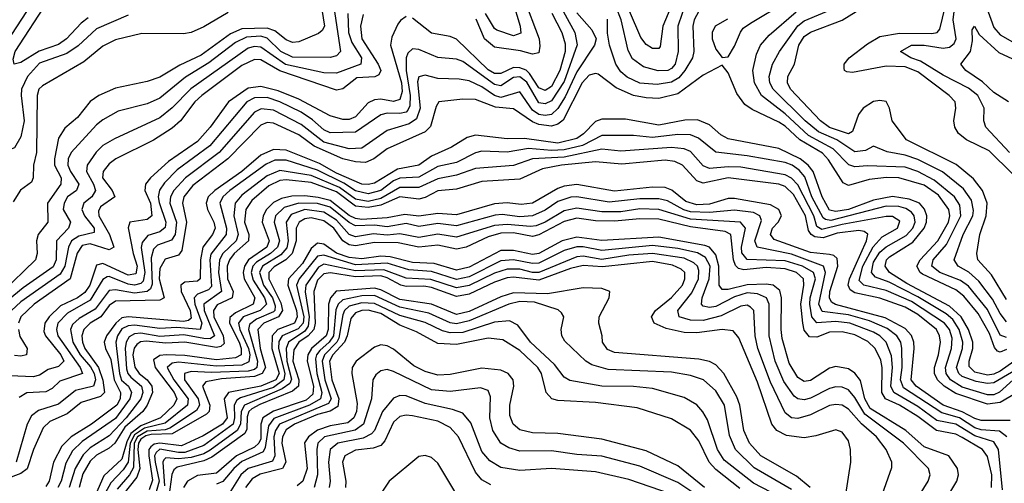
# Model space of a CAD drawing. Header units: inches. Extents: x 884549 to 1028252, y 526810 to 653624.
# Tile 974 of 1056: x 1014807 to 1017924, y 624343 to 625810. Entities that reach past the tile are written whole.
import ezdxf

# ---------------------------------------------------------------- set-up
doc = ezdxf.new("R2010")
doc.units = ezdxf.units.IN
doc.header["$MEASUREMENT"] = 0
doc.layers.add('B0612', color=7, linetype='Continuous')

msp = doc.modelspace()

# ---------------------------------------------------------------- linework, layer by layer
at = {"layer": 'B0612', "color": 5}
for points, elevation in [([(1015755.6, 625890), (1015771.5, 625790), (1015764.4, 625775.6), (1015753, 625767), (1015690, 625740.3), (1015670, 625738.3), (1015650, 625747), (1015614.6, 625774.6), (1015590, 625783), (1015510, 625781.5), (1015474.7, 625765.3), (1015381.6, 625698.4), (1015313.3, 625666.7), (1015250, 625628.8), (1015210, 625614.9), (1015110, 625594.1), (1015057.7, 625570), (1015030, 625551.2), (1014990, 625500.9), (1014950, 625466.7), (1014930, 625435.2), (1014916.8, 625370), (1014916.7, 625350), (1014937.7, 625310), (1014936.7, 625290), (1014894.5, 625230), (1014895.8, 625170), (1014864.9, 625130), (1014859.8, 625110), (1014862.5, 625070), (1014856.6, 625050), (1014750, 624946.8)], 1920), ([(1015023.7, 625816.3), (1015001, 625799), (1014955.5, 625750), (1014930, 625732.1), (1014869, 625711), (1014810, 625674.4), (1014789.9, 625669.9), (1014785.9, 625685.9), (1014792.4, 625710), (1014897.2, 625870)], 1840), ([(1016509.4, 625870), (1016563.6, 625770), (1016571.1, 625731.1), (1016530, 625614.9), (1016490, 625553.7), (1016470, 625543.7), (1016450, 625547.5), (1016412.5, 625612.5), (1016390, 625629), (1016370, 625627.1), (1016330, 625600.6), (1016310, 625605.7), (1016210, 625678.1), (1016190, 625685), (1016130, 625690.7), (1016070, 625715.8), (1016050, 625717.9), (1016035.6, 625704.4), (1016030.1, 625689.9), (1016030.2, 625649.8), (1016043.4, 625570), (1016041.8, 625538.2), (1016036, 625524), (1016030, 625518.1), (1016010, 625512.9), (1015970, 625514.7), (1015950, 625509.4), (1015870, 625453.9), (1015790, 625452.7), (1015770, 625461.7), (1015733.7, 625493.7), (1015697.4, 625517.4), (1015630.3, 625550.3), (1015590, 625564), (1015550, 625563.2), (1015525.9, 625550), (1015408.8, 625411.2), (1015304.9, 625335.1), (1015265.6, 625294.4), (1015249.6, 625270.4), (1015245.7, 625250), (1015248.3, 625231.7), (1015269.2, 625170), (1015266.9, 625153.1), (1015250, 625139), (1015212.3, 625127.7), (1015194.6, 625105.4), (1015191.1, 625088.9), (1015202.8, 625010), (1015197.6, 624982.4), (1015190, 624975.2), (1015170, 624970.5), (1015150, 624973.3), (1015090, 624997.8), (1015084, 624996), (1015070, 624987.8), (1015030, 624922.1), (1014958.4, 624881.6), (1014927.7, 624850), (1014922.9, 624830), (1014927.9, 624810), (1014998.6, 624710), (1015005.4, 624690), (1014934.2, 624665.8), (1014910, 624643.4), (1014890, 624632.6), (1014830, 624628.8), (1014805.1, 624614.9)], 2040), ([(1016402.1, 625882.1), (1016450.9, 625750), (1016453.6, 625726.4), (1016450, 625705.4), (1016430, 625701.6), (1016391.8, 625711.8), (1016310, 625723.4), (1016278.4, 625750), (1016252.1, 625812.1)], 1980), ([(1016367.1, 625870), (1016390.8, 625790), (1016392.8, 625767.2), (1016370, 625759.4), (1016317.6, 625777.6), (1016310, 625782.9), (1016281.4, 625830)], 1960), ([(1016972.7, 625867.3), (1016942.3, 625810), (1016937.4, 625790), (1016941, 625710), (1016936.4, 625690), (1016912.8, 625650), (1016893.4, 625626.6), (1016870, 625612.8), (1016825.2, 625605.2), (1016769.6, 625609.6), (1016730, 625628.3), (1016710, 625644.9), (1016693.9, 625670), (1016674.1, 625730), (1016667.5, 625767.5), (1016667.6, 625812.4)], 2060), ([(1016917.5, 625870), (1016889.8, 625790), (1016891.6, 625710), (1016882.1, 625670), (1016870, 625655.4), (1016858.9, 625650), (1016828, 625648), (1016781.5, 625661.5), (1016746.4, 625686.4), (1016732.6, 625712.6), (1016711.3, 625810), (1016695.3, 625850)], 2040), ([(1017047.7, 625812.3), (1017008.5, 625790), (1016998.7, 625770), (1016999, 625750), (1017010, 625716.9), (1017030, 625690.3), (1017050, 625693.1), (1017070, 625726.3), (1017088.9, 625771.1), (1017096.9, 625783.1), (1017120.3, 625799.8), (1017233.5, 625866.5)], 2080), ([(1017930, 624854.3), (1017910, 624880.3), (1017886.2, 624926.2), (1017842.9, 624982.9), (1017811.5, 625011.5), (1017777.5, 625030), (1017764.5, 625050), (1017793.7, 625130), (1017824, 625190), (1017826.2, 625206.2), (1017819.2, 625239.2), (1017794.7, 625274.7), (1017728.4, 625328.4), (1017650, 625367.7), (1017610, 625381.3), (1017552.5, 625392.5), (1017510, 625410.4), (1017484, 625396), (1017450, 625391.8), (1017393.4, 625430), (1017335.6, 625455.6), (1017293.2, 625490), (1017192.3, 625590), (1017181.7, 625610), (1017178.8, 625630), (1017189.9, 625670), (1017211.6, 625710), (1017269.6, 625790.4), (1017290, 625806.7), (1017419.2, 625860.8)], 2040), ([(1017940.1, 625390), (1017864.6, 625470), (1017858.4, 625490), (1017860.1, 625530), (1017839.4, 625570), (1017810, 625593.1), (1017730, 625634.5), (1017658.8, 625678.8), (1017627.4, 625690), (1017595, 625710), (1017629.8, 625730.2), (1017670, 625730.2), (1017730, 625720.3), (1017750, 625723.1), (1017765.2, 625734.8), (1017771.5, 625750), (1017761.9, 625810), (1017769, 625870)], 1960), ([(1015150, 625824.3), (1015050, 625781.8), (1014992, 625728), (1014956.2, 625703.8), (1014870, 625672.2), (1014831.2, 625630), (1014813.1, 625590), (1014811.1, 625570), (1014821, 625490), (1014810, 625439.7), (1014790, 625405.1), (1014770, 625396.9), (1014750, 625398.7), (1014730, 625449.6), (1014710, 625524), (1014684, 625564), (1014683, 625590), (1014689.2, 625610), (1014719.9, 625670), (1014830, 625835.9)], 1860), ([(1015801.7, 625850), (1015822.5, 625710), (1015810, 625695.8), (1015789.7, 625690.3), (1015670, 625691.5), (1015633.8, 625710), (1015590, 625751.6), (1015570, 625758), (1015524.8, 625755.2), (1015490, 625738.1), (1015406.1, 625673.9), (1015331.8, 625628.2), (1015250, 625561.5), (1015210, 625543.9), (1015119.1, 625520.9), (1015070, 625493.7), (1015050, 625477.5), (1014970, 625390.4), (1014960.5, 625370), (1014959.8, 625350), (1014967.5, 625330), (1014993.9, 625290), (1014986.5, 625270), (1014957.9, 625250), (1014948.2, 625230), (1014944.8, 625210), (1014967.8, 625170), (1014961.9, 625150), (1014923.8, 625110), (1014922.6, 625050), (1014912.4, 625027.7), (1014818.2, 624961.8), (1014770, 624922.1)], 1940), ([(1015845.1, 625830), (1015847.6, 625770), (1015858.6, 625738.6), (1015888.4, 625690), (1015886.9, 625670), (1015810, 625641.3), (1015770, 625641.7), (1015648.6, 625668.6), (1015570, 625723.5), (1015550, 625725.3), (1015530, 625720.3), (1015348.3, 625591.7), (1015290, 625531.2), (1015250, 625499.3), (1015106.5, 625433.5), (1015070, 625412), (1015049.2, 625390.8), (1015020.8, 625350), (1015018.6, 625330), (1015040.8, 625290), (1015046.7, 625270), (1015035.7, 625250), (1015009.5, 625230), (1015003.6, 625210), (1015011.7, 625190), (1015042.2, 625150), (1015043.1, 625136.9), (1014994.4, 625125.6), (1014971.2, 625110), (1014961.8, 625090), (1014949.7, 625030), (1014935.4, 625004.5), (1014810, 624916.9), (1014781, 624890)], 1960), ([(1015467.2, 625832.8), (1015390, 625787.3), (1015350, 625770), (1015325.9, 625765.9), (1015193.2, 625766.8), (1015110, 625746.8), (1015070, 625726.2), (1015010, 625677.1), (1014878.8, 625601.2), (1014867.5, 625590), (1014862.1, 625570), (1014860.4, 625390), (1014850.2, 625350), (1014849.7, 625310), (1014843.9, 625296.1), (1014809.2, 625270.8), (1014785.8, 625234.2)], 1880), ([(1016570, 625832), (1016618.3, 625778.3), (1016632.1, 625750), (1016626.7, 625730), (1016570, 625645.3), (1016533.6, 625566.4), (1016510, 625528.9), (1016490, 625510.4), (1016470, 625506.8), (1016450, 625510.7), (1016430, 625523.9), (1016390, 625581.6), (1016330, 625564.1), (1016310, 625570.8), (1016270, 625597.3), (1016230, 625616.4), (1016197.7, 625622.3), (1016130, 625623.9), (1016090, 625634.3), (1016070.1, 625629.9), (1016066.5, 625613.5), (1016074.4, 625530), (1016063.3, 625496.7), (1016039.3, 625480.7), (1015970, 625460.1), (1015890, 625404.1), (1015850, 625401.9), (1015770, 625422.6), (1015698.1, 625478.1), (1015610, 625523.8), (1015571.5, 625528.5), (1015550, 625517.8), (1015438, 625390), (1015331.7, 625310), (1015294.4, 625270), (1015284.3, 625250), (1015282.3, 625230), (1015303.3, 625170), (1015299.2, 625130), (1015287.5, 625112.5), (1015243.5, 625096.5), (1015230, 625084.3), (1015223.1, 625056.9), (1015226.7, 624973.3), (1015221.3, 624958.7), (1015210, 624950), (1015170, 624945.3), (1015110, 624955.5), (1015090, 624952.7), (1015046.3, 624893.7), (1014994.9, 624865.1), (1014974.3, 624845.7), (1014967.3, 624830), (1014975.1, 624790), (1014998, 624750), (1015031.3, 624711.3), (1015042.7, 624690), (1015047.2, 624670), (1015040.9, 624650), (1014983.1, 624636.9), (1014930, 624593.8), (1014866.1, 624573.9), (1014843.8, 624556.2), (1014830.8, 624530), (1014796, 624410)], 2060), ([(1016491, 625831), (1016523, 625770), (1016533.9, 625733.9), (1016533.6, 625710), (1016517, 625650), (1016490, 625598.4), (1016470, 625586), (1016450, 625594.6), (1016420.3, 625640.3), (1016410, 625650.2), (1016390, 625658.4), (1016370, 625659.1), (1016330, 625639.9), (1016310, 625639.7), (1016290, 625651.9), (1016190, 625748.6), (1016170, 625757.2), (1016110, 625768.2), (1016050, 625815.6)], 2020), ([(1016868, 625850), (1016842.5, 625790), (1016834.7, 625725.3), (1016830, 625719.1), (1016810, 625719.2), (1016790, 625732.3), (1016773.5, 625753.5), (1016737, 625837)], 2020), ([(1017930, 624804.9), (1017910, 624811.4), (1017870, 624893.1), (1017810, 624967), (1017785.2, 624985.2), (1017719.3, 625010), (1017694.6, 625030), (1017698.3, 625050), (1017741, 625099), (1017786, 625190), (1017782.9, 625222.9), (1017766.1, 625250), (1017702, 625302), (1017650, 625329.6), (1017610, 625343.2), (1017490, 625348.1), (1017450, 625344.1), (1017431, 625351), (1017381.8, 625401.8), (1017303.7, 625443.7), (1017230, 625512.8), (1017154.6, 625570), (1017132.6, 625610), (1017127.7, 625650), (1017139.2, 625700.8), (1017152.2, 625730), (1017178.9, 625761.1), (1017264.7, 625835.3)], 2060), ([(1017930, 624924.4), (1017882.7, 625002.7), (1017839.9, 625050), (1017836.4, 625070), (1017845.6, 625130), (1017866, 625190), (1017869.7, 625230), (1017854.9, 625270), (1017826.3, 625306.3), (1017771.7, 625351.7), (1017613.6, 625430), (1017568.6, 625490), (1017560.2, 625530), (1017550, 625551.7), (1017530, 625554.8), (1017510, 625551), (1017477.3, 625530), (1017462.4, 625510), (1017443.1, 625456.9), (1017430, 625449.5), (1017370, 625469.2), (1017342, 625490), (1017246.5, 625590), (1017237.2, 625610), (1017238.1, 625630), (1017259.6, 625670), (1017273.6, 625730), (1017290, 625757.4), (1017310, 625771.2), (1017410, 625808.7), (1017490, 625858.4)], 2020), ([(1017950, 625322.6), (1017875.4, 625395.4), (1017803.4, 625430), (1017778.3, 625450), (1017767.1, 625470), (1017764.1, 625490), (1017770.4, 625530), (1017767.7, 625550), (1017749.4, 625570), (1017650, 625645.5), (1017610, 625661.3), (1017550, 625663.6), (1017443.4, 625643.4), (1017425.2, 625645.2), (1017417.8, 625650), (1017416.8, 625656.8), (1017416.7, 625670), (1017432.1, 625690), (1017490, 625733.5), (1017530, 625756.6), (1017592, 625768), (1017693.7, 625766.3), (1017710.6, 625769.4), (1017720, 625780), (1017736, 625850)], 1980), ([(1017866.8, 625850), (1017890, 625786), (1017910, 625762.1), (1017950, 625740.1), (1018008.7, 625728.7), (1018050, 625727), (1018210, 625746.4), (1018230, 625753.3), (1018251, 625770), (1018257.4, 625790), (1018252.7, 625832.7)], 1960), ([(1016030, 625820.9), (1016011.8, 625808.2), (1016004.1, 625795.9), (1015985, 625755), (1015980.6, 625730), (1016015.6, 625610), (1016017.2, 625582.8), (1016010, 625557.9), (1015990, 625551.7), (1015950, 625559.1), (1015930, 625557), (1015910, 625547), (1015870, 625502.7), (1015850, 625494.1), (1015830, 625494.2), (1015790, 625506), (1015690, 625558.7), (1015625, 625585), (1015570, 625598.4), (1015530, 625593.3), (1015468.1, 625550), (1015410.2, 625470.2), (1015370, 625425.2), (1015278.2, 625361.8), (1015221.4, 625310), (1015205.5, 625290), (1015203, 625270), (1015220.6, 625230), (1015225.1, 625190), (1015210, 625177.7), (1015155.8, 625170), (1015150, 625152), (1015165.9, 625070), (1015178.4, 625030), (1015174, 625006), (1015150, 625001.9), (1015070, 625039), (1015050, 625033.1), (1015028.5, 624970), (1015013.5, 624946.5), (1014990, 624930.1), (1014935.6, 624904.4), (1014899.8, 624870), (1014886.5, 624850), (1014883.7, 624823.7), (1014888.5, 624810), (1014937.6, 624750), (1014946.2, 624730), (1014930, 624712.8), (1014897, 624703), (1014870, 624685.6), (1014850, 624680.2), (1014777, 624683)], 2020), ([(1015893.6, 625826.4), (1015885.4, 625790), (1015890.4, 625750), (1015942, 625670), (1015950, 625650), (1015944.1, 625635.9), (1015930.8, 625629.2), (1015874.1, 625626), (1015830, 625591.6), (1015810, 625587.7), (1015630, 625648), (1015570, 625683.5), (1015550, 625684.4), (1015510, 625665.4), (1015383.1, 625570), (1015361.7, 625550), (1015316.2, 625490), (1015290, 625467.2), (1015230, 625429), (1015110.8, 625370), (1015090, 625354.5), (1015071.4, 625330), (1015068.5, 625310), (1015099.2, 625270), (1015108, 625250), (1015062.5, 625217.5), (1015055.9, 625204.1), (1015057.1, 625190), (1015090.7, 625130), (1015105.1, 625090), (1015090, 625081.9), (1015030, 625101.2), (1015004.7, 625095.3), (1014988.9, 625071.1), (1014966.4, 624990), (1014853, 624910), (1014810.5, 624870), (1014803.2, 624850)], 1980), ([(1017936.4, 625550), (1017890, 625580.2), (1017854.1, 625614.1), (1017801.4, 625650), (1017785.8, 625670), (1017816.1, 625710), (1017823.1, 625743.1), (1017821.7, 625778.2), (1017829.7, 625790.3), (1017843.9, 625763.9), (1017906.7, 625706.7), (1017950, 625686.7)], 1940), ([(1017930, 624766.3), (1017910, 624758.3), (1017901.5, 624761.5), (1017892.4, 624772.4), (1017876.8, 624816.8), (1017840.5, 624880.5), (1017795.8, 624935.8), (1017770, 624955.1), (1017664.9, 625004.9), (1017656.9, 625010), (1017646.2, 625030), (1017657, 625050), (1017713.4, 625110), (1017746.9, 625170), (1017751, 625190), (1017748.1, 625210), (1017714.9, 625254.9), (1017670, 625286.7), (1017590, 625310.1), (1017550.8, 625310.8), (1017495.8, 625304.2), (1017430, 625285.4), (1017414, 625294), (1017367.1, 625367.1), (1017347.7, 625387.7), (1017276, 625430), (1017230, 625473.1), (1017210, 625486), (1017125.6, 625525.6), (1017102.2, 625542.2), (1017077, 625577), (1017050, 625642), (1017030, 625666), (1016970, 625634.8), (1016890, 625576), (1016830, 625560.7), (1016790, 625562.6), (1016750, 625570.8), (1016694.6, 625594.6), (1016637.5, 625637.5), (1016630, 625640.3), (1016610, 625634.9), (1016586.9, 625610), (1016527.4, 625492.6), (1016510, 625479.5), (1016490, 625473.3), (1016450, 625478.6), (1016430, 625487.3), (1016370, 625527.9), (1016313.2, 625533.2), (1016250, 625557.4), (1016210, 625558.6), (1016134, 625550), (1016124.7, 625535.3), (1016107.7, 625472.3), (1016090, 625455.5), (1015970, 625402.1), (1015928.2, 625370), (1015901.4, 625358.6), (1015870, 625360.2), (1015830, 625370.1), (1015739.1, 625410), (1015690, 625446), (1015610, 625483.1), (1015590, 625484.9), (1015570, 625476.1), (1015465.3, 625370), (1015354.8, 625285.2), (1015326.9, 625250), (1015321.8, 625230), (1015335.4, 625170), (1015319.9, 625080.1), (1015310, 625065.2), (1015267.4, 625052.6), (1015250, 625022.6), (1015248, 624990), (1015263.7, 624930), (1015250, 624923), (1015110, 624919.4), (1015090, 624905.8), (1015063.6, 624870), (1015030, 624849.6), (1015009.7, 624830.3), (1015003.9, 624810), (1015006.1, 624790), (1015013.5, 624770), (1015056.7, 624710), (1015070.5, 624669.5), (1015075.4, 624630), (1015062.2, 624617.8), (1015001.4, 624598.6), (1014956.8, 624563.2), (1014901.8, 624538.2), (1014881.3, 624518.7), (1014850.5, 624450), (1014830.9, 624389.1), (1014810, 624374.3), (1014763.5, 624356.5)], 2080), ([(1017990, 624753.3), (1017910, 624697.8), (1017890, 624688.6), (1017870, 624685.3), (1017830, 624694.6), (1017812.2, 624712.2), (1017811.9, 624730), (1017824.1, 624770), (1017823.7, 624790), (1017810.6, 624830), (1017787.1, 624870), (1017750, 624903.9), (1017615.2, 624975.2), (1017560.6, 625010), (1017546.8, 625030), (1017550.8, 625050), (1017560, 625060), (1017633.7, 625106.3), (1017669.6, 625150), (1017677.7, 625170), (1017677.9, 625190), (1017671, 625211), (1017655.5, 625230), (1017622.7, 625242.7), (1017569.3, 625250.7), (1017510, 625239), (1017430, 625209.5), (1017390, 625202.9), (1017370, 625207.9), (1017347, 625250), (1017318.4, 625330), (1017303.1, 625350), (1017277.5, 625370), (1017210, 625402.3), (1017050, 625433.6), (1017026, 625446), (1016990, 625477.5), (1016952.9, 625492.9), (1016912.4, 625492.4), (1016830, 625476.8), (1016724.9, 625495.1), (1016650, 625495.3), (1016630, 625487.7), (1016591.3, 625448.7), (1016570, 625434.1), (1016510, 625419.1), (1016405.3, 625434.7), (1016350, 625433.2), (1016250, 625445), (1016223, 625437), (1016173.3, 625406.7), (1016110, 625378.6), (1016070, 625350.2), (1016002.5, 625337.6), (1015930, 625293.4), (1015910, 625288.4), (1015890, 625289.7), (1015810, 625324.2), (1015755.4, 625355.4), (1015650, 625397.4), (1015610, 625399.8), (1015570, 625381.2), (1015510.5, 625330), (1015424.3, 625270), (1015403.9, 625250), (1015397.2, 625230), (1015401.2, 625210), (1015421.9, 625170), (1015425.7, 625150), (1015417.5, 625130), (1015386.1, 625090), (1015379.2, 625050), (1015378.6, 624990), (1015370, 624982.5), (1015330, 624979.7), (1015316.9, 624970), (1015317.8, 624950), (1015347, 624890), (1015350, 624866.1), (1015341.7, 624858.3), (1015325.4, 624854.6), (1015150, 624870.1), (1015130, 624866.2), (1015110.8, 624850), (1015081.6, 624810), (1015074.7, 624790), (1015078.8, 624770), (1015095.3, 624735.3), (1015106.4, 624670), (1015126.4, 624630), (1015124.5, 624610), (1015114.9, 624590), (1015033.8, 624530), (1014970.1, 624490), (1014939.8, 624460.2), (1014913.8, 624410), (1014900.3, 624350), (1014890, 624333.3)], 2120), ([(1017990, 624719.2), (1017890, 624661), (1017870, 624659), (1017834.5, 624665.5), (1017790, 624680.5), (1017779.3, 624690), (1017772.7, 624710), (1017791, 624770), (1017791.9, 624790), (1017781, 624830), (1017761.1, 624861.1), (1017739.8, 624879.8), (1017650, 624933.1), (1017559.6, 624979.6), (1017515.9, 624995.9), (1017502.8, 625010), (1017510, 625042.4), (1017530, 625074.6), (1017550, 625091.8), (1017612.8, 625127.2), (1017633.8, 625150), (1017641.6, 625170), (1017638.4, 625190), (1017630, 625200.8), (1017612.3, 625212.3), (1017590, 625218.9), (1017550, 625220), (1017374.8, 625174.8), (1017357.7, 625177.7), (1017350, 625183.3), (1017314.7, 625250), (1017292.5, 625312.5), (1017273.9, 625333.9), (1017251.9, 625350), (1017230, 625358), (1017110, 625379.5), (1017010.7, 625390.7), (1016955.4, 625435.4), (1016930, 625445.6), (1016890, 625447.1), (1016810, 625437.8), (1016750, 625444.2), (1016650, 625444.1), (1016588.2, 625411.8), (1016530, 625398.2), (1016490, 625396.5), (1016417.2, 625402.8), (1016350, 625391), (1016270, 625394.1), (1016250, 625388.9), (1016190, 625358.4), (1016130, 625346.1), (1016070, 625312.2), (1016010, 625309.2), (1015990, 625300.2), (1015950, 625269.8), (1015910, 625259), (1015870, 625268.2), (1015832.6, 625292.6), (1015750, 625333.8), (1015650, 625365.4), (1015614.7, 625365.3), (1015586.9, 625353.1), (1015472.1, 625270), (1015449.8, 625250), (1015440.5, 625230), (1015461.5, 625150), (1015460.8, 625130), (1015411.8, 625068.2), (1015408.3, 625050), (1015414.5, 624965.5), (1015405, 624955), (1015370, 624941.6), (1015358.8, 624930), (1015360.8, 624910), (1015383.5, 624850), (1015378.2, 624830), (1015303.9, 624836.1), (1015250, 624833.1), (1015170, 624843.2), (1015150, 624841.9), (1015130, 624831.5), (1015116.7, 624810), (1015111, 624790), (1015113.2, 624770), (1015122.7, 624690), (1015129.6, 624669.6), (1015150.8, 624650), (1015160.9, 624630), (1015155.3, 624610), (1015110, 624548.6), (1015005, 624475), (1014974.5, 624445.5), (1014953, 624407), (1014938.5, 624350), (1014927.6, 624330)], 2140), ([(1017951.2, 624670), (1017908.1, 624631.9), (1017890, 624623.4), (1017870, 624622.8), (1017790, 624647.3), (1017753.1, 624670), (1017739.1, 624690), (1017736.9, 624710), (1017756.9, 624770), (1017758, 624802), (1017750, 624830), (1017734.6, 624850), (1017630, 624918.1), (1017550, 624953), (1017478.5, 624970), (1017464.5, 624984.5), (1017476.1, 625030), (1017508.7, 625091.2), (1017537.3, 625122.7), (1017585.9, 625150), (1017592.5, 625172.5), (1017570, 625187.5), (1017550, 625186.9), (1017410, 625161.9), (1017345.9, 625145.9), (1017330, 625155.8), (1017320.5, 625190), (1017270, 625287.4), (1017250, 625308.7), (1017230, 625318.9), (1017090, 625343.7), (1017050, 625345), (1016990, 625338.9), (1016970, 625347.3), (1016930, 625392.8), (1016910, 625401.6), (1016870, 625406), (1016710, 625394), (1016650, 625400.2), (1016530, 625375.1), (1016430, 625370.1), (1016370, 625348.5), (1016250, 625339.2), (1016190, 625318.4), (1016130, 625307), (1016070, 625278.8), (1016010, 625279.3), (1015950, 625244.3), (1015910, 625235.3), (1015870, 625241.8), (1015819.2, 625279.2), (1015730, 625317.2), (1015630, 625333.3), (1015590, 625316.2), (1015510, 625255), (1015488.9, 625230), (1015484.7, 625190), (1015498, 625130), (1015491.9, 625110), (1015449.4, 625070.6), (1015439, 625050), (1015436.5, 625010), (1015445.5, 624950), (1015389.7, 624910), (1015391.3, 624890), (1015423.9, 624810), (1015410, 624800.3), (1015390, 624800.8), (1015326.8, 624813.2), (1015250, 624807.8), (1015190, 624817.8), (1015170, 624815.6), (1015153.7, 624806.3), (1015143.5, 624790), (1015141, 624770), (1015145.1, 624705.1), (1015149.3, 624690), (1015158.5, 624678.5), (1015192, 624650), (1015196.9, 624630), (1015190.5, 624610), (1015144.2, 624550), (1015090, 624493.4), (1015030, 624455.5), (1015007.4, 624432.6), (1014982, 624390), (1014963.1, 624330)], 2160), ([(1017990, 624645.3), (1017910, 624599.2), (1017870, 624593.5), (1017770, 624626.8), (1017733.7, 624650), (1017712.3, 624670), (1017702.5, 624690), (1017702.7, 624710), (1017715.3, 624750), (1017721.6, 624790), (1017718.8, 624810), (1017708.7, 624830), (1017650, 624877.1), (1017610, 624900.5), (1017530, 624929.2), (1017450, 624945.5), (1017435.7, 624955.7), (1017428.9, 624970), (1017433.8, 624990), (1017487.8, 625110), (1017491.5, 625131.5), (1017479.9, 625139.9), (1017463.3, 625143.3), (1017394.8, 625134.8), (1017350, 625120), (1017323.3, 625123.3), (1017312.2, 625130), (1017303.6, 625143.6), (1017294.7, 625190), (1017256.8, 625256.8), (1017230, 625282.4), (1017210, 625289.5), (1017050, 625310.1), (1016970, 625292.5), (1016950, 625299.8), (1016905.4, 625350), (1016881.1, 625361.1), (1016850, 625365.5), (1016712.8, 625352.8), (1016630, 625360.9), (1016521.4, 625350), (1016461.5, 625338.5), (1016390, 625305.2), (1016270, 625298.3), (1016190, 625273.6), (1016130, 625269.1), (1016090, 625247.3), (1016070, 625242.3), (1016010, 625249.2), (1015950, 625223.2), (1015910, 625215.8), (1015870, 625219.7), (1015810, 625265.8), (1015730, 625294.6), (1015650, 625303.8), (1015630, 625301.2), (1015595.2, 625284.8), (1015542, 625238), (1015522.3, 625210), (1015518.3, 625170), (1015531.9, 625130), (1015531.6, 625110), (1015486.1, 625070), (1015471.1, 625050), (1015464.1, 625030), (1015464.9, 624990), (1015482.2, 624950), (1015479.4, 624930), (1015432.5, 624907.5), (1015420.1, 624890), (1015421.8, 624870), (1015450.9, 624810), (1015454.3, 624785.7), (1015444, 624776), (1015430, 624772.7), (1015330, 624790.2), (1015270, 624786.9), (1015207.3, 624792.7), (1015189.3, 624790.7), (1015177.5, 624782.5), (1015169.1, 624770.9), (1015165.1, 624750), (1015170.9, 624710.9), (1015184.8, 624690), (1015210.9, 624670), (1015225.3, 624650), (1015227.5, 624630), (1015209.9, 624590.1), (1015197, 624570), (1015139.7, 624520.3), (1015107.6, 624470), (1015090, 624454), (1015050, 624432.2), (1015030, 624413.3), (1015007, 624373), (1014995.5, 624330)], 2180), ([(1017941.7, 624541.7), (1017850, 624541.8), (1017830, 624547.8), (1017790, 624569.7), (1017730, 624590.8), (1017644.1, 624650), (1017628.8, 624670), (1017637.9, 624770), (1017637.4, 624790), (1017630, 624810.8), (1017610, 624832.7), (1017546.7, 624866.7), (1017388.9, 624908.9), (1017376.8, 624916.8), (1017370, 624930), (1017371.4, 624950), (1017396.5, 625030), (1017394.8, 625054.8), (1017384.3, 625064.3), (1017370, 625067.5), (1017310, 625073), (1017195, 625115), (1017183.4, 625130), (1017190, 625150), (1017208, 625170), (1017218.4, 625190), (1017210.3, 625210), (1017183.8, 625223.9), (1017070, 625244.2), (1017050, 625244.1), (1016990, 625226.6), (1016950, 625224.5), (1016915, 625235), (1016871.1, 625271.1), (1016850, 625278.8), (1016810, 625280.7), (1016690, 625268.1), (1016570, 625288.6), (1016530, 625283.7), (1016510, 625276), (1016430, 625230), (1016394.6, 625225.4), (1016350, 625230.8), (1016310, 625228), (1016190, 625192.3), (1016130, 625196.8), (1016070, 625188.9), (1016025.9, 625194.1), (1015970, 625182.7), (1015890, 625178.1), (1015870, 625180.9), (1015850, 625190.7), (1015790, 625238.1), (1015752.2, 625247.8), (1015710, 625253.3), (1015668.3, 625251.7), (1015635.5, 625244.5), (1015610, 625231.6), (1015587.9, 625210), (1015577.1, 625190), (1015574.8, 625170), (1015596.8, 625110), (1015589.4, 625090.6), (1015530.8, 625050), (1015518.6, 625030), (1015514.8, 625010), (1015517.2, 624990), (1015550.7, 624930), (1015546.3, 624910), (1015490, 624882.5), (1015472.5, 624867.5), (1015470.7, 624850), (1015501.1, 624790), (1015507.9, 624770), (1015508.3, 624750), (1015490, 624739.9), (1015430, 624733.5), (1015330, 624747), (1015270.6, 624749.4), (1015250, 624747.2), (1015230, 624733.8), (1015235.5, 624710), (1015295.8, 624630), (1015304.4, 624610), (1015294.6, 624590), (1015252.4, 624550), (1015190, 624525.4), (1015159.1, 624500.9), (1015145.7, 624474.3), (1015130, 624419.7), (1015072.9, 624367.1), (1015039.9, 624290)], 2220), ([(1017931.2, 624490), (1017908.2, 624508.2), (1017850, 624512.4), (1017830, 624518.2), (1017781.7, 624550), (1017725.5, 624565.5), (1017604.9, 624644.9), (1017595.4, 624670), (1017600.5, 624710), (1017599.5, 624770), (1017596.3, 624790), (1017583.7, 624810), (1017552.9, 624832.9), (1017496.8, 624856.8), (1017430, 624876), (1017347.1, 624887.1), (1017336.6, 624910), (1017357.8, 625010), (1017351, 625030), (1017250, 625067.9), (1017140.8, 625090), (1017133.9, 625110), (1017154.5, 625174.5), (1017149.9, 625190), (1017130, 625199.7), (1017070, 625207.4), (1016990, 625199.6), (1016930, 625202.7), (1016908.8, 625208.8), (1016857.1, 625237.1), (1016830, 625243.7), (1016770, 625243.3), (1016672.7, 625232.7), (1016570, 625249.2), (1016551.4, 625248.6), (1016510, 625234.7), (1016470, 625207.3), (1016430, 625189.3), (1016390, 625186.7), (1016334.2, 625194.2), (1016312.1, 625192.1), (1016190, 625158), (1016130, 625165.3), (1016070, 625156.1), (1016030, 625165), (1015970, 625154.6), (1015930, 625159.7), (1015870, 625157.5), (1015850, 625168.3), (1015790, 625216.7), (1015750, 625228.4), (1015690, 625230.1), (1015644.3, 625215.7), (1015616.4, 625190), (1015611.9, 625170), (1015628.8, 625110), (1015623.1, 625090), (1015601, 625070), (1015556.8, 625043.1), (1015545.2, 625030), (1015540.1, 625010), (1015545.8, 624985.8), (1015581.7, 624930), (1015588.3, 624910), (1015567.6, 624890), (1015513.9, 624870), (1015499.2, 624850), (1015503.2, 624830), (1015530.8, 624770), (1015535.3, 624750), (1015532.7, 624727.3), (1015510, 624716.9), (1015430, 624713.8), (1015310, 624725.9), (1015290, 624723.3), (1015273.2, 624710), (1015294.4, 624670), (1015340.4, 624610), (1015338, 624590), (1015267.2, 624532.8), (1015202.4, 624517.6), (1015170, 624496.2), (1015156.9, 624470), (1015150, 624409.4), (1015134.8, 624385.2), (1015095.9, 624344), (1015054.7, 624270)], 2240), ([(1017917.4, 624322.6), (1017904.7, 624450), (1017890, 624474.4), (1017830, 624492.8), (1017770, 624530.1), (1017710, 624542.1), (1017650, 624586.4), (1017574.3, 624630), (1017564.5, 624650), (1017569.6, 624710), (1017566.4, 624746.4), (1017549.7, 624790), (1017529.9, 624810), (1017510, 624821.8), (1017434.6, 624850), (1017390, 624855.5), (1017330, 624851.2), (1017314.4, 624870), (1017307.9, 624910), (1017309.2, 624930), (1017326.1, 624990), (1017319.2, 625010), (1017284.9, 625030), (1017230, 625047.2), (1017110, 625051.3), (1017092.5, 625072.5), (1017091.7, 625090), (1017104.2, 625150), (1017088.9, 625169), (1016930, 625179.2), (1016830, 625209.4), (1016770, 625211.8), (1016710, 625202.5), (1016650, 625201.9), (1016570, 625213.9), (1016530, 625205.7), (1016470, 625169.3), (1016441.6, 625158.4), (1016424.2, 625155.8), (1016350, 625161.8), (1016310, 625158.8), (1016190, 625122.4), (1016130, 625131.5), (1016070, 625120.5), (1016010, 625133), (1015970, 625128.1), (1015927, 625133), (1015870, 625123.2), (1015850, 625130.9), (1015810, 625175.7), (1015770, 625201), (1015710, 625209.6), (1015666.7, 625193.3), (1015649.9, 625170), (1015656.7, 625110), (1015652.1, 625087.9), (1015633.7, 625066.3), (1015575.6, 625030), (1015566.2, 625010), (1015579.1, 624970), (1015606.9, 624930), (1015615.2, 624904.8), (1015614.3, 624890), (1015610, 624885.5), (1015557, 624863), (1015534.5, 624845.5), (1015530.9, 624830), (1015559.6, 624730), (1015557.5, 624710), (1015550, 624703.4), (1015530, 624698), (1015413.5, 624693.5), (1015350, 624696.8), (1015328.4, 624690), (1015328.3, 624670), (1015372.3, 624610), (1015376, 624590), (1015366.6, 624573.4), (1015282.4, 624517.6), (1015267.7, 624512.3), (1015210, 624508), (1015179.5, 624490), (1015168.9, 624470), (1015166.7, 624393.3), (1015154.5, 624370), (1015115.6, 624324.4)], 2260), ([(1017883.1, 624330), (1017884.5, 624370), (1017870, 624428), (1017855, 624450), (1017790, 624487.5), (1017770, 624498.2), (1017708.6, 624510), (1017650, 624554.5), (1017592.1, 624590), (1017547.7, 624610), (1017535.8, 624630), (1017536.6, 624710), (1017532.9, 624732.9), (1017514.7, 624770), (1017491.3, 624791.3), (1017450, 624812.4), (1017410, 624822.5), (1017370, 624820.9), (1017330, 624805.4), (1017306.5, 624806.5), (1017290, 624827.7), (1017285.8, 624850), (1017279.8, 624910), (1017289.2, 624970), (1017287.5, 624990), (1017265.3, 625010), (1017230, 625021.9), (1017170, 625025.8), (1017098.8, 625018.8), (1017082.7, 625022.7), (1017072.6, 625032.6), (1017066.1, 625050), (1017057.9, 625130), (1017040.3, 625140.3), (1016930, 625154.5), (1016830, 625179.5), (1016770, 625180.5), (1016690, 625172.3), (1016630, 625173.9), (1016570, 625181.9), (1016530, 625171.3), (1016450, 625128.9), (1016430, 625124), (1016370, 625136.1), (1016330, 625134.7), (1016290, 625123.2), (1016219.8, 625090), (1016190, 625084), (1016130, 625096.5), (1016070, 625090.3), (1016004.6, 625104.6), (1015930, 625105.2), (1015870, 625094.4), (1015850, 625098.1), (1015829.9, 625109.9), (1015801.7, 625150), (1015770, 625173.6), (1015730, 625183.2), (1015710, 625180.3), (1015691.4, 625170), (1015682.1, 625150), (1015682.3, 625110), (1015669.9, 625070), (1015649.8, 625050.2), (1015612, 625028), (1015595.8, 625010), (1015595.1, 624990), (1015633.9, 624913.9), (1015639.1, 624890), (1015626.1, 624870), (1015579.5, 624850), (1015560.8, 624830), (1015568.4, 624770), (1015584.6, 624710), (1015574.9, 624690), (1015550, 624681.5), (1015446.1, 624673.9), (1015395.9, 624664.1), (1015385.4, 624650), (1015409.1, 624590), (1015407.1, 624570), (1015398.4, 624561.5), (1015290, 624499.2), (1015222.8, 624497.2), (1015206.5, 624493.5), (1015190, 624482.5), (1015182.6, 624470), (1015180.8, 624450), (1015187.2, 624390), (1015177.7, 624362.3), (1015133.1, 624306.9)], 2280), ([(1017726.8, 624273.2), (1017772.9, 624350), (1017778.1, 624370), (1017775, 624390), (1017748.4, 624430), (1017670, 624458.7), (1017612.1, 624510), (1017499.3, 624579.3), (1017482.4, 624610), (1017468.2, 624668.2), (1017450, 624691.7), (1017430, 624705.1), (1017390, 624712.6), (1017370, 624707), (1017310, 624668.1), (1017290, 624665.5), (1017270, 624677.9), (1017242.7, 624722.7), (1017220.8, 624800.8), (1017217, 624830), (1017218.4, 624930), (1017213.5, 624953.5), (1017192.4, 624970), (1017170, 624972.9), (1017110, 624970.7), (1017050, 624956.5), (1017030, 624955.9), (1017020.8, 624970), (1017019.6, 625030), (1017010, 625066), (1016990.7, 625090), (1016975.6, 625095.6), (1016830, 625121.5), (1016650, 625111.4), (1016570, 625122.2), (1016523.9, 625110), (1016450, 625070), (1016430, 625067.5), (1016370, 625080.2), (1016330, 625079.7), (1016230, 625026.9), (1016190, 625017.6), (1016118.5, 625038.5), (1016050, 625042.1), (1015980, 625060), (1015950, 625061.9), (1015890, 625053.5), (1015850, 625057.5), (1015810, 625071.6), (1015770, 625099.6), (1015750, 625103.5), (1015730, 625086.3), (1015701.8, 625038.2), (1015657.6, 624990), (1015655.5, 624970), (1015682.6, 624890), (1015685.1, 624870), (1015677.1, 624850), (1015624.3, 624830), (1015606.1, 624810), (1015605.5, 624770), (1015628.5, 624690), (1015618, 624670), (1015570, 624650.3), (1015467.5, 624630), (1015454.6, 624610), (1015463.6, 624550), (1015448.7, 624530), (1015387.2, 624492.8), (1015318.6, 624461.4), (1015250, 624470.1), (1015233, 624467), (1015221.5, 624458.5), (1015215.5, 624450), (1015215.2, 624430), (1015227.5, 624352.5), (1015217.2, 624322.8)], 2320), ([(1017654.6, 624305.4), (1017682.8, 624350), (1017688.7, 624370), (1017683.8, 624390), (1017604.8, 624470), (1017481.7, 624561.7), (1017450, 624614.2), (1017430, 624638.4), (1017410, 624647.4), (1017390, 624648.4), (1017370, 624643.5), (1017310, 624612), (1017290, 624607.1), (1017270, 624609.9), (1017258.6, 624618.6), (1017225.2, 624665.2), (1017198.3, 624730), (1017179.2, 624810), (1017178.8, 624910), (1017171.1, 624930), (1017142.7, 624942.7), (1017110, 624945.5), (1017070, 624933.4), (1017010, 624902.7), (1016990, 624899.2), (1016970, 624904), (1016965.1, 624910), (1016966.8, 624930), (1016989.3, 624990), (1016992, 625030), (1016977.4, 625057.4), (1016952.5, 625072.5), (1016890, 625086.4), (1016810, 625095.5), (1016650, 625079.7), (1016590, 625091.6), (1016570, 625091.4), (1016530, 625080.3), (1016450, 625039.6), (1016430, 625039), (1016370, 625050.8), (1016330, 625047.2), (1016230, 624996.3), (1016190, 624988.5), (1016110, 625013.6), (1016038.8, 625018.8), (1015970, 625039.8), (1015870, 625034.6), (1015770, 625065), (1015750, 625062), (1015691.5, 624990), (1015683.1, 624970), (1015705.8, 624870), (1015704.7, 624850), (1015688.6, 624831.4), (1015637.5, 624810), (1015627.7, 624792.3), (1015626.6, 624770), (1015646.1, 624690), (1015642.6, 624670), (1015610, 624646.1), (1015506.2, 624613.8), (1015493.7, 624606.3), (1015485.8, 624590), (1015487.2, 624550), (1015482.6, 624530), (1015390, 624462.3), (1015330, 624441), (1015310, 624440.1), (1015250, 624451.5), (1015239.1, 624440.9), (1015233.8, 624430), (1015235.5, 624410), (1015248.3, 624350), (1015235.8, 624304.2)], 2340), ([(1017538.2, 624310), (1017567.4, 624392.6), (1017567.5, 624410), (1017549.5, 624450), (1017518.9, 624490), (1017471.1, 624531.1), (1017430, 624577.7), (1017410, 624589.9), (1017390, 624592.8), (1017370, 624589.1), (1017310, 624559.7), (1017270, 624548), (1017250, 624550.7), (1017230, 624566.3), (1017183.6, 624663.6), (1017143, 624770), (1017135.2, 624810), (1017131.1, 624890), (1017120.7, 624900.7), (1017110, 624907.1), (1017090, 624903.6), (1017026.8, 624873.2), (1016970, 624858.6), (1016930, 624859.5), (1016894.5, 624870), (1016889.9, 624890), (1016934.3, 624945.7), (1016955.1, 624990), (1016956.7, 625016.7), (1016952.9, 625030), (1016941, 625041), (1016910, 625055.7), (1016810, 625070.5), (1016735.3, 625064.7), (1016650, 625051.2), (1016590, 625062), (1016570, 625060.1), (1016450, 625010.1), (1016430, 625010.4), (1016390, 625020.9), (1016350, 625020.6), (1016310, 625007.9), (1016230, 624968.8), (1016190, 624961.6), (1016107.8, 624987.8), (1016030, 624992), (1015959.1, 625019.1), (1015870, 625015.8), (1015770, 625036.9), (1015752.5, 625027.5), (1015712.5, 624970), (1015710.5, 624949.5), (1015723.2, 624870), (1015720.1, 624839.9), (1015710, 624824.3), (1015657.8, 624790), (1015650, 624770), (1015652.8, 624730), (1015667.2, 624672.8), (1015661.6, 624658.4), (1015638.2, 624641.8), (1015518, 624590), (1015507.6, 624570), (1015506.2, 624530), (1015495.5, 624510), (1015410, 624447.8), (1015390, 624436.5), (1015350, 624424.6), (1015310, 624420.3), (1015270, 624423.2), (1015263.1, 624416.9), (1015259.9, 624410), (1015265.4, 624334.6)], 2360), ([(1017421.3, 624301.3), (1017437.5, 624410), (1017436.8, 624450), (1017430, 624476.9), (1017410, 624504.4), (1017390, 624512.2), (1017327.2, 624492.8), (1017290, 624486.6), (1017234.5, 624494.5), (1017203.9, 624510), (1017187.5, 624530), (1017142.6, 624662.6), (1017082.9, 624802.9), (1017065.8, 624825.8), (1017030, 624829.9), (1016950, 624819.4), (1016910, 624820.5), (1016852.7, 624832.7), (1016815.5, 624850), (1016806.7, 624870), (1016819.3, 624890), (1016870, 624930.6), (1016904.8, 624970), (1016912.6, 624990), (1016911.8, 625010), (1016900.3, 625020.3), (1016873.1, 625033.1), (1016810, 625044.6), (1016652.1, 625027.9), (1016590, 625032.3), (1016550, 625022.8), (1016450, 624985.6), (1016370, 624995.3), (1016350, 624992.9), (1016310, 624979.6), (1016230, 624941.9), (1016190, 624933.7), (1016110, 624962.4), (1016086.6, 624966.6), (1016030, 624965.6), (1016013.8, 624970), (1015970, 624993.8), (1015950, 624999.8), (1015870, 624996.9), (1015790.5, 625009.5), (1015770, 625005.8), (1015750, 624985.7), (1015737.6, 624950), (1015742.6, 624850), (1015738, 624830), (1015720.1, 624810), (1015690.4, 624789.6), (1015674.2, 624765.8), (1015671.4, 624730), (1015690.2, 624670), (1015689, 624650), (1015670, 624634.1), (1015567.1, 624592.9), (1015541.5, 624578.5), (1015532.5, 624570), (1015526.7, 624553.4), (1015525.8, 624514.2), (1015519.3, 624500.7), (1015414.7, 624425.3), (1015390, 624414.5), (1015305.5, 624394.5), (1015294.5, 624385.5), (1015288.7, 624371.3), (1015279, 624301)], 2380), ([(1017309.3, 624329.3), (1017266.1, 624366.1), (1017153.2, 624430), (1017117.1, 624470), (1017099.1, 624510), (1017086.7, 624590), (1017077.1, 624617.1), (1017035.9, 624690), (1017010, 624717.8), (1016990, 624729), (1016956.3, 624736.3), (1016690, 624757), (1016667, 624767), (1016651.6, 624790), (1016651.1, 624810), (1016639.9, 624850), (1016640.8, 624870), (1016672.8, 624930), (1016674.4, 624950), (1016650, 624959.7), (1016590, 624961.6), (1016477.6, 624942.4), (1016370, 624945.7), (1016330, 624933.1), (1016230, 624886.4), (1016190, 624877.3), (1016110, 624910.4), (1016010, 624924.3), (1015950, 624955.6), (1015930, 624961.1), (1015808.4, 624951.6), (1015790.3, 624929.7), (1015784.5, 624910), (1015783.7, 624830), (1015777, 624810), (1015730.5, 624770), (1015719.1, 624750), (1015717.3, 624730), (1015736.6, 624650), (1015735.3, 624624.7), (1015713.9, 624606.1), (1015610, 624571.7), (1015576.7, 624550), (1015570.3, 624530), (1015570, 624483.9), (1015563.9, 624470), (1015550, 624456.9), (1015493.1, 624430), (1015430, 624375.5), (1015370, 624368.1), (1015337.7, 624350), (1015325.4, 624330)], 2420), ([(1017250, 624323.6), (1017131.9, 624391.9), (1017072.5, 624450), (1017053.9, 624493.9), (1017038.3, 624590), (1017010, 624636.1), (1016971.7, 624670), (1016930, 624684.6), (1016870, 624694.5), (1016670, 624703.6), (1016617.5, 624717.5), (1016598.5, 624730), (1016532.4, 624792.4), (1016522.8, 624810), (1016521.1, 624830), (1016529.1, 624870), (1016522.2, 624882.2), (1016511.5, 624891.5), (1016436.5, 624916.5), (1016390, 624918.1), (1016354.8, 624910), (1016230, 624857.4), (1016190, 624848.2), (1016170, 624851.1), (1016101.9, 624881.9), (1016010, 624900.2), (1015930, 624937), (1015890, 624936.8), (1015830, 624923.2), (1015815, 624910), (1015807.8, 624892.2), (1015799.8, 624810), (1015787, 624790), (1015756.5, 624763.5), (1015746.4, 624750), (1015743.2, 624736.8), (1015747.8, 624690), (1015762.9, 624630), (1015758.8, 624610), (1015724.4, 624590), (1015611.7, 624548.3), (1015594.7, 624525.3), (1015584.2, 624455.8), (1015577.6, 624442.4), (1015510, 624411.7), (1015485.1, 624390), (1015450, 624348.2), (1015430, 624340.2)], 2440), ([(1017270, 624270.1), (1017130, 624343.1), (1017036.6, 624416.6), (1017015.8, 624450), (1016984.1, 624544.1), (1016969.4, 624569.4), (1016950, 624590.9), (1016910, 624614.2), (1016810, 624642.6), (1016750, 624649.4), (1016650, 624649.9), (1016548, 624668), (1016530, 624679), (1016499.4, 624719.4), (1016423.5, 624790), (1016383.5, 624843.5), (1016357.4, 624857.4), (1016310, 624853.3), (1016210, 624820.5), (1016170, 624819.1), (1016145.2, 624825.2), (1016090, 624852), (1016010, 624873.7), (1015930, 624911.6), (1015890, 624914), (1015850, 624903.2), (1015835.5, 624890), (1015830, 624875.7), (1015817.5, 624802.5), (1015810.5, 624789.5), (1015772.2, 624750), (1015764.7, 624730), (1015772.4, 624670), (1015792.8, 624610), (1015784.7, 624595.3), (1015629.5, 624530.5), (1015616.1, 624510), (1015611.7, 624490), (1015615, 624430), (1015607.1, 624412.9), (1015529.8, 624390), (1015506.4, 624370), (1015470, 624310.3)], 2460), ([(1017086.6, 624326.6), (1017010, 624386.8), (1016989.5, 624410), (1016957.1, 624477.1), (1016930, 624511.2), (1016870, 624547.1), (1016761.9, 624581.9), (1016630, 624599), (1016510, 624605.1), (1016490.8, 624610.8), (1016473.5, 624630), (1016458.8, 624690), (1016446.8, 624710), (1016390, 624763.7), (1016336.6, 624796.6), (1016290, 624802.5), (1016190, 624782.5), (1016130, 624785.8), (1016062.8, 624822.8), (1016010, 624843.7), (1015950, 624880.4), (1015910, 624890.5), (1015890, 624890), (1015870, 624882.6), (1015855.5, 624864.5), (1015843.9, 624810), (1015835.2, 624790), (1015798.3, 624750), (1015787.4, 624730), (1015794.6, 624670), (1015817.5, 624610), (1015813.6, 624586.4), (1015790, 624571.2), (1015750, 624560.5), (1015676.7, 624530), (1015650, 624512.1), (1015639.2, 624490), (1015637, 624470), (1015649.3, 624410), (1015638.5, 624390), (1015568.3, 624371.6), (1015543, 624357), (1015521.4, 624330)], 2480), ([(1014803, 624830), (1014807.8, 624807.8), (1014830.3, 624770), (1014828.1, 624750), (1014810, 624745.6), (1014790, 624747.5)], 1980), ([(1016975, 624330), (1016890, 624398.3), (1016790, 624445.4), (1016650, 624483.2), (1016510, 624501.1), (1016430, 624502.3), (1016390, 624511.9), (1016368.7, 624530), (1016358, 624558), (1016358.1, 624590), (1016371.2, 624650), (1016368.9, 624670), (1016353.1, 624690), (1016330, 624700.9), (1016270, 624707.4), (1016170, 624687.3), (1016130, 624685.1), (1016090, 624696.6), (1016054.4, 624714.4), (1015990, 624767.3), (1015970, 624778), (1015950, 624781), (1015930, 624773.7), (1015871.7, 624730), (1015859.7, 624710), (1015858.6, 624690), (1015875.5, 624595.5), (1015872.7, 624570), (1015864.4, 624550), (1015845.2, 624534.8), (1015790, 624524.8), (1015750, 624511.5), (1015720.7, 624490), (1015708.8, 624471.2), (1015716.4, 624390), (1015703.5, 624350), (1015685.2, 624334.8)], 2520), ([(1016950, 624305), (1016890, 624345.6), (1016770, 624396.8), (1016650, 624428.6), (1016570, 624433.8), (1016490, 624446.1), (1016390, 624445.2), (1016355, 624455), (1016329.4, 624470), (1016304.7, 624510), (1016295.4, 624550), (1016297.1, 624617.1), (1016290, 624636.3), (1016265.1, 624645.1), (1016170, 624633.8), (1016110, 624638.3), (1015990, 624697.1), (1015970, 624703.1), (1015950, 624698.6), (1015933.9, 624686.1), (1015924.8, 624670), (1015920.7, 624610), (1015894.7, 624530), (1015869.1, 624510.9), (1015771.7, 624490), (1015751, 624470), (1015747.3, 624450), (1015749.3, 624370), (1015738.6, 624330)], 2540), ([(1016870, 624308.9), (1016734.6, 624354.6), (1016630, 624379.7), (1016490, 624390.2), (1016390, 624383.9), (1016330, 624393.4), (1016294.6, 624414.6), (1016270, 624444), (1016234.9, 624534.9), (1016210, 624564.5), (1016177, 624577), (1016090, 624595.1), (1016030, 624619.5), (1016010, 624620.8), (1015990, 624612), (1015954.9, 624570), (1015929.6, 624510.4), (1015920.3, 624499.7), (1015894.5, 624485.5), (1015814.2, 624470), (1015790, 624450.3), (1015784.3, 624410), (1015789.2, 624350), (1015786.5, 624330)], 2560), ([(1016297.9, 624337.9), (1016270, 624354.2), (1016250, 624378.7), (1016195.4, 624490), (1016170, 624519.8), (1016130, 624539.7), (1016050, 624556.7), (1016030, 624559.1), (1016010, 624554.6), (1015990, 624536.6), (1015962.9, 624477.1), (1015950, 624462.2), (1015926.2, 624453.8), (1015870, 624447.6), (1015836.5, 624430), (1015828.8, 624410), (1015839.1, 624350), (1015837.9, 624330)], 2580), ([(1016210, 624274.5), (1016130, 624407.1), (1016110, 624424.7), (1016090, 624431.1), (1016070, 624427.8), (1015976.9, 624350), (1015936.3, 624290)], 2620)]:
    msp.add_lwpolyline(points, dxfattribs=dict(at, elevation=elevation))

doc.saveas('drawing.dxf')
